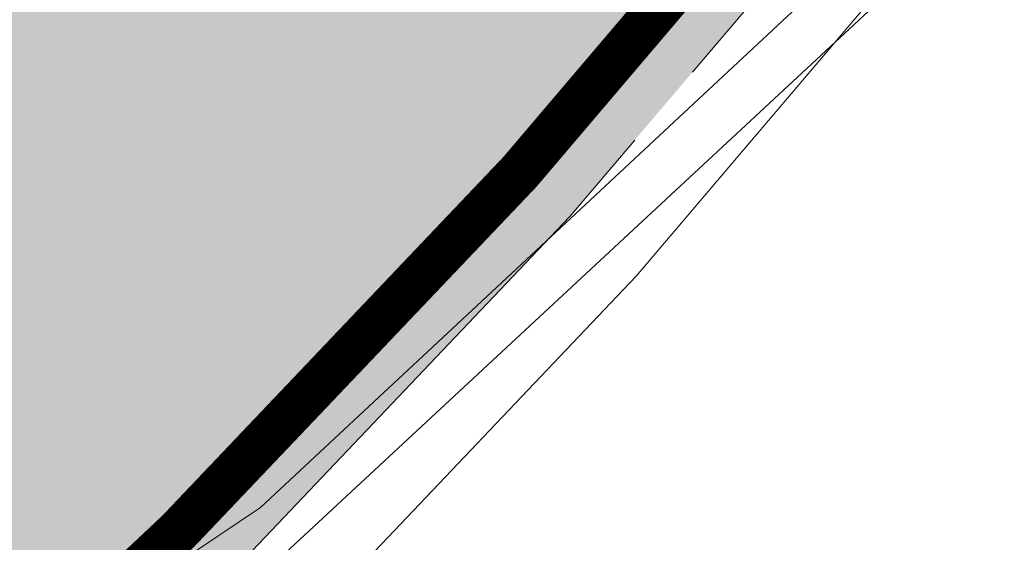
# Model space of a CAD drawing. Header units: metres. Extents: x 163628 to 168255, y 402691 to 405367.
# Tile 795 of 1056: x 165583.33 to 165585.53, y 403988.87 to 403990.04. Entities that reach past the tile are written whole.
import ezdxf

# ---------------------------------------------------------------- set-up
doc = ezdxf.new("R2010")
doc.units = ezdxf.units.M
doc.linetypes.add('X-CA190022.004-UO-DWM_Snelfietsroute$0$VH-OPSLUITBAND_150X250', pattern=[24, 16, -2, 4, -2])
doc.layers.add('X-CA190022.004-UO-ARC_Arcering$0$N-WE-VH-VERHARDING_ASFALT_ROOD-A', color=14, linetype='Continuous', lineweight=0, transparency=0.5)
for name, color, linetype, lineweight in [('X-CA190022.004-UO-DTM inmeting_v0.1$0$B-WE-VH-KANTOPSLUITING_ACHTERKANTBAND-G', 246, 'Continuous', 0), ('X-CA190022.004-UO-DTM inmeting_v0.1$0$B-WE-VH-VERHARDING_ASFALT-G', 246, 'Continuous', 0), ('X-CA190022.004-UO-DWM_Snelfietsroute$0$N-WE-VH-KANTOPSLUITING_ACHTERKANTBAND-G', 7, 'Continuous', 20), ('X-CA190022.004-UO-DWM_Snelfietsroute$0$N-WE-VH-KANTOPSLUITING_OPSLUITBAND_200X250-G', 7, 'X-CA190022.004-UO-DWM_Snelfietsroute$0$VH-OPSLUITBAND_150X250', 20), ('X-CA190022.004-UO-DWM_Snelfietsroute$0$N-WE-VH-KANTVERHARDING-G', 7, 'Continuous', 20), ('X-CA190022.004-UO-DWM_Snelfietsroute$0$N-WE-VW-MARKERING_LANGS_STREEP_DOORGETROKKEN_010-G', 7, 'Continuous', 20)]:
    doc.layers.add(name, color=color, linetype=linetype, lineweight=lineweight)
doc.layers.add('X-CA190022.004-UO-DTM inmeting_v0.1$0$X-XX-AL-MEETPUNT-S', color=246, linetype='Continuous', lineweight=0, plot=False)

# ---------------------------------------------------------------- blocks, each defined once
blk = doc.blocks.new('X-CA190022.004-UO-DTM inmeting_v0.1$0$punt')
at = {"color": 0, "lineweight": -2}
blk.add_line((0, 0), (0, 0), dxfattribs=at)

msp = doc.modelspace()

# ---------------------------------------------------------------- hatches: boundary and pattern name
at = {"layer": 'X-CA190022.004-UO-ARC_Arcering$0$N-WE-VH-VERHARDING_ASFALT_ROOD-A'}
h = msp.add_hatch(color=256, dxfattribs=at)
h.dxf.hatch_style = 1
h.paths.add_polyline_path([(165588.5397, 403996.273), (165588.8853, 403997.3315), (165589.1715, 403998.4068), (165589.3984, 403999.5004), (165589.5504, 404000.5309), (165589.5865, 404000.8111, -0.02054), (165589.7849, 404002.1127), (165585.3891, 404002.7277, -0.252243), (165578.1417, 403989.3919), (165579.9444, 403986.3795), (165580.1979, 403985.9486), (165580.2587, 403985.9853), (165580.3389, 403986.0368), (165581.2144, 403986.6215), (165582.1122, 403987.2961), (165582.9705, 403988.0188), (165583.7868, 403988.7876), (165584.5585, 403989.5998), (165585.2834, 403990.4529), (165585.9606, 403991.3459), (165586.6035, 403992.3014), (165587.1573, 403993.2322), (165587.674, 403994.2193), (165588.1355, 403995.2345)])

# ---------------------------------------------------------------- linework, layer by layer
at = {"layer": 'X-CA190022.004-UO-DTM inmeting_v0.1$0$B-WE-VH-KANTOPSLUITING_ACHTERKANTBAND-G'}
msp.add_polyline3d([(165594.059, 404012.199, 9.139), (165591.517, 404011.001, 9.171), (165590.774, 404010.416, 9.222), (165590.102, 404009.69, 9.249), (165589.558, 404008.79, 9.267), (165589.197, 404007.788, 9.286), (165589.104, 404006.689, 9.292), (165589.199, 404005.459, 9.322), (165589.464, 404002.942, 9.364), (165589.615, 404000.872, 9.416), (165589.554, 403998.915, 9.45), (165589.225, 403997.286, 9.495), (165588.548, 403995.22, 9.539), (165587.514, 403992.955, 9.583), (165585.902, 403990.687, 9.634), (165583.868, 403988.796, 9.695), (165581.037, 403986.917, 9.769), (165576.891, 403984.43, 9.863)], dxfattribs=at)
at = {"layer": 'X-CA190022.004-UO-DTM inmeting_v0.1$0$B-WE-VH-VERHARDING_ASFALT-G'}
msp.add_polyline3d([(165597.989, 404014.193, 9.147), (165594.32, 404012.423, 9.163), (165591.457, 404011.098, 9.168), (165590.694, 404010.481, 9.188), (165589.999, 404009.772, 9.204), (165589.435, 404008.811, 9.225), (165589.085, 404007.822, 9.24), (165588.971, 404006.668, 9.251), (165589.092, 404005.42, 9.273), (165589.361, 404002.928, 9.314), (165589.483, 404000.926, 9.36), (165589.451, 403998.943, 9.407), (165589.131, 403997.341, 9.445), (165588.376, 403995.046, 9.498), (165587.434, 403993.04, 9.544), (165585.826, 403990.777, 9.599), (165583.865, 403988.947, 9.654), (165581.122, 403987.11, 9.717), (165576.838, 403984.521, 9.813)], dxfattribs=at)
at = {"layer": 'X-CA190022.004-UO-DWM_Snelfietsroute$0$N-WE-VH-KANTOPSLUITING_ACHTERKANTBAND-G', "ltscale": 0.2, "flags": 128}
msp.add_lwpolyline([(165669.9435, 404047.5244), (165598.7613, 404012.9208), (165598.5445, 404012.8124, 0.25699), (165590.1714, 404000.5513), (165589.7598, 404000.591), (165589.7485, 404000.5035), (165589.5954, 403999.4655), (165589.3662, 403998.3607), (165589.0772, 403997.2747), (165588.7281, 403996.2056), (165588.3199, 403995.1568), (165587.8538, 403994.1314), (165587.332, 403993.1346), (165586.7725, 403992.1944), (165586.1233, 403991.2295), (165585.4394, 403990.3277), (165584.7073, 403989.466), (165583.9279, 403988.6458), (165583.1036, 403987.8694), (165582.2368, 403987.1395), (165581.3301, 403986.4583), (165580.4485, 403985.8695), (165580.3645, 403985.8155), (165580.3023, 403985.778)], format="xyb", dxfattribs=at)
at = {"layer": 'X-CA190022.004-UO-DWM_Snelfietsroute$0$N-WE-VH-KANTOPSLUITING_OPSLUITBAND_200X250-G', "ltscale": 0.1, "flags": 128}
msp.add_lwpolyline([(165755.1128, 404083.4048), (165748.6654, 404086.6758, 0.191579), (165744.9848, 404087.0114), (165743.7188, 404086.6369), (165742.616, 404086.3762), (165741.5004, 404086.1772), (165740.3755, 404086.0405), (165739.2448, 404085.9664), (165739.0018, 404085.9587), (165738.1116, 404085.9552), (165736.9796, 404086.007), (165735.8522, 404086.1215), (165734.733, 404086.2985), (165733.6252, 404086.5373), (165732.5325, 404086.8373), (165732.3577, 404086.8914), (165731.8681, 404087.0522), (165731.3864, 404087.213), (165730.4966, 404087.4883), (165729.5993, 404087.738), (165728.6952, 404087.9621), (165727.7852, 404088.1602), (165726.8698, 404088.3322), (165725.9499, 404088.478), (165725.0262, 404088.5975), (165724.0994, 404088.6905), (165723.1704, 404088.7571), (165722.2399, 404088.797), (165721.3086, 404088.8104), (165720.3773, 404088.7971), (165719.4467, 404088.7573), (165718.5177, 404088.6909), (165717.591, 404088.5979), (165716.6672, 404088.4786), (165715.7473, 404088.3329), (165714.8319, 404088.1609), (165713.9218, 404087.9629), (165713.0177, 404087.739), (165712.1204, 404087.4893), (165711.4159, 404087.2738), (165711.2306, 404087.2141), (165710.349, 404086.9136), (165709.4764, 404086.5881), (165708.6134, 404086.2377), (165707.7608, 404085.8628), (165706.9192, 404085.4638), (165706.0894, 404085.0408), (165705.272, 404084.5943), (165704.4677, 404084.1247), (165703.6771, 404083.6322), (165702.9009, 404083.1174), (165702.1398, 404082.5806), (165701.3942, 404082.0223), (165700.665, 404081.4429), (165699.9526, 404080.8429), (165699.2576, 404080.2228), (165698.5806, 404079.5831), (165697.9222, 404078.9244), (165697.2829, 404078.2471), (165696.6631, 404077.5518), (165696.0635, 404076.839), (165695.4845, 404076.1095), (165694.9266, 404075.3637), (165694.8571, 404075.2677), (165682.9126, 404058.6899), (165682.533, 404058.1731), (165681.8762, 404057.3236), (165681.1936, 404056.4946), (165680.4858, 404055.6871), (165679.7535, 404054.9017), (165678.9974, 404054.1392), (165678.2183, 404053.4004), (165677.4167, 404052.6859), (165677.0658, 404052.3866), (165676.5935, 404051.9963), (165675.7495, 404051.3324), (165674.8855, 404050.6948), (165674.0023, 404050.0841), (165673.1007, 404049.5008), (165672.1816, 404048.9456), (165671.2459, 404048.4189), (165670.2944, 404047.9212), (165669.8554, 404047.704), (165598.6729, 404013.1002), (165598.4547, 404012.9911, 0.25363), (165589.9925, 404000.7668), (165589.5865, 404000.8111), (165589.5504, 404000.5309), (165589.3984, 403999.5004), (165589.1715, 403998.4068), (165588.8853, 403997.3315), (165588.5397, 403996.273), (165588.1355, 403995.2345), (165587.674, 403994.2193), (165587.1573, 403993.2322), (165586.6035, 403992.3014), (165585.9606, 403991.3459), (165585.2834, 403990.4529), (165584.5585, 403989.5998), (165583.7868, 403988.7876), (165582.9705, 403988.0188), (165582.1122, 403987.2961), (165581.2144, 403986.6215), (165580.3389, 403986.0368), (165580.2587, 403985.9853), (165580.199, 403985.9492)], format="xyb", dxfattribs=at)
at = {"layer": 'X-CA190022.004-UO-DWM_Snelfietsroute$0$N-WE-VH-KANTVERHARDING-G'}
msp.add_arc((165569.3892, 404002.7857), 16, 301.0887, 359.79204, dxfattribs=at)
at = {"layer": 'X-CA190022.004-UO-DWM_Snelfietsroute$0$N-WE-VW-MARKERING_LANGS_STREEP_DOORGETROKKEN_010-G', "const_width": 0.1, "flags": 128}
msp.add_lwpolyline([(165577.7285, 403988.9554, 0.237742), (165585.4671, 404001.2609)], format="xyb", dxfattribs=at)
msp.add_lwpolyline([(165580.1215, 403986.0777), (165580.1794, 403986.1126), (165580.2567, 403986.1623), (165581.1276, 403986.7439), (165582.0188, 403987.4135), (165582.8707, 403988.1309), (165583.6809, 403988.8939), (165584.4469, 403989.7001), (165585.1664, 403990.5469), (165585.8385, 403991.4331), (165586.4767, 403992.3817), (165587.0263, 403993.3054), (165587.5392, 403994.2851), (165587.9973, 403995.2928), (165588.3984, 403996.3235), (165588.7415, 403997.3741), (165589.0255, 403998.4413), (165589.2506, 403999.5266), (165589.4018, 404000.5514), (165589.4377, 404000.8303)], dxfattribs=at)

# ---------------------------------------------------------------- block references
at = {"layer": 'X-CA190022.004-UO-DTM inmeting_v0.1$0$X-XX-AL-MEETPUNT-S', "linetype": 'ByBlock', "lineweight": -2}
msp.add_blockref('X-CA190022.004-UO-DTM inmeting_v0.1$0$punt', (165583.865, 403988.947, 9.654), dxfattribs=at)

doc.saveas('drawing.dxf')
